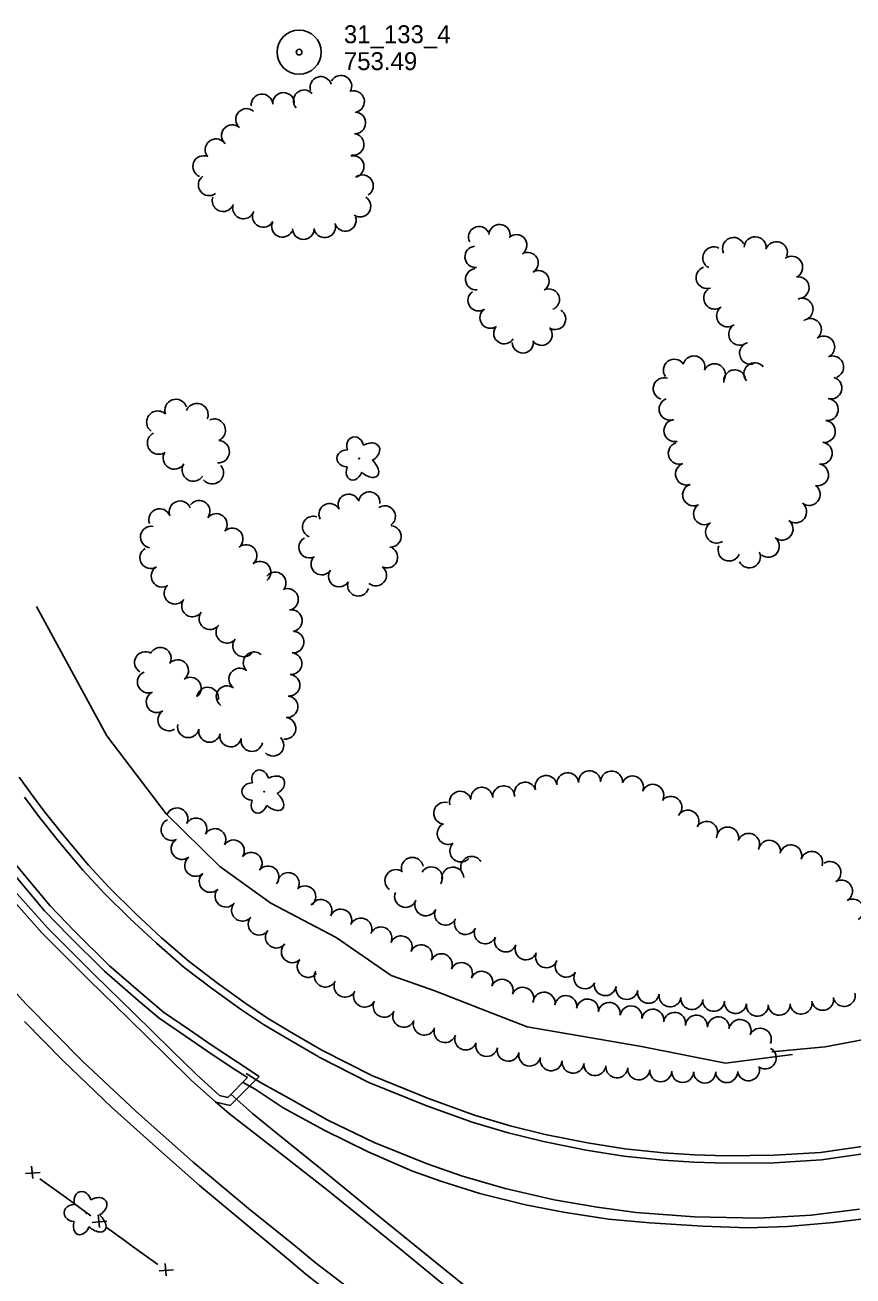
# Model space of a CAD drawing. Extents: x 589250 to 1188077, y 162953 to 363065.
# Drawn here: x 593369.1 to 593646.2, y 174071.1 to 174489.9 of the extents above; entities that cross this region are included whole.
import ezdxf

# ---------------------------------------------------------------- set-up
doc = ezdxf.new("R2010")
doc.units = 0
for name, color, linetype in [('E_FEN_P', 7, 'Continuous'), ('E_LAND_TreeLine_P', 7, 'Continuous'), ('E_LAND_Vegetation', 7, 'Continuous'), ('E_MAP_PassPoints', 7, 'Continuous'), ('E_RDWY', 7, 'Continuous'), ('E_RDWY_C_and_G', 7, 'Continuous'), ('E_RDWY_Gravel', 7, 'Continuous'), ('E_WTR_Edge', 7, 'Continuous'), ('E_WTR_FlowLine', 7, 'Continuous')]:
    doc.layers.add(name, color=color, linetype=linetype)

msp = doc.modelspace()

# ---------------------------------------------------------------- linework, layer by layer
at = {"layer": 'E_FEN_P'}
for p, q in [((593369.28, 174105.38), (593374.14, 174105.79)), ((593371.31, 174107.86), (593371.69, 174103.7)), ((593374.12, 174103.67), (593382.64, 174097.44)), ((593382.64, 174097.44), (593391.17, 174091.2)), ((593391.6, 174089.05), (593396.46, 174089.46)), ((593393.63, 174091.53), (593394.01, 174087.37)), ((593396.44, 174087.34), (593402.32, 174083.04)), ((593402.32, 174083.04), (593404.97, 174081.12)), ((593404.97, 174081.12), (593413.53, 174074.93)), ((593415.99, 174075.27), (593416.39, 174071.11)), ((593413.98, 174072.78), (593418.83, 174073.21))]:
    msp.add_line(p, q, dxfattribs=at)
at = {"layer": 'E_LAND_TreeLine_P'}
for centre, radius, start, end in [((593468.13, 174469), 3.61, 16.8296, 196.8296), ((593474.85, 174469.39), 3.61, 329.9902, 149.9902), ((593448.43, 174463.14), 3.61, 4.5146, 184.5146), ((593455.64, 174463.65), 3.61, 0.5694, 180.5694), ((593462.55, 174464.52), 3.61, 41.7553, 221.7553), ((593479.1, 174464.23), 3.61, 285.1903, 105.1903), ((593443.26, 174458.28), 3.61, 48.6915, 228.6915), ((593479.51, 174457.09), 3.61, 267.707, 87.707), ((593438.49, 174452.85), 3.61, 48.6915, 228.6915), ((593478.95, 174449.89), 3.61, 261.8232, 81.8232), ((593433.02, 174448.14), 3.61, 39.8588, 219.8588), ((593428.9, 174442.48), 3.61, 67.9495, 247.9495), ((593478.95, 174442.5), 3.61, 281.8793, 101.8793), ((593482.06, 174436.1), 3.61, 302.845, 122.845), ((593430.74, 174436.36), 3.61, 126.6887, 306.6887), ((593435.41, 174431.05), 3.61, 160.3987, 340.3987), ((593481.22, 174429.23), 3.61, 237.4581, 57.4581), ((593442.22, 174428.63), 3.61, 160.3987, 340.3987), ((593448.85, 174425.81), 3.61, 152.4969, 332.4969), ((593455.26, 174422.47), 3.61, 152.4969, 332.4969), ((593469.43, 174422.29), 3.61, 197.4969, 17.4969), ((593476.32, 174424.46), 3.61, 197.4969, 17.4969), ((593527.93, 174419.59), 3.54, 357.4374, 177.4374), ((593462.29, 174421.71), 3.61, 180.5694, 0.5694), ((593521.08, 174418.89), 3.54, 27.5788, 207.5788), ((593533.56, 174416.18), 3.54, 312.6473, 132.6473), ((593606.25, 174415.07), 3.68, 24.6432, 204.6432), ((593613.49, 174415.32), 3.68, 357.834, 177.834), ((593519.89, 174412.27), 3.54, 94.5901, 274.5901), ((593599.63, 174411.93), 3.68, 62.4033, 242.4033), ((593620.59, 174413.67), 3.68, 341.36, 161.36), ((593537.34, 174410.22), 3.54, 300.0684, 120.0684), ((593625.69, 174408.79), 3.68, 305.7089, 125.7089), ((593520.08, 174404.74), 3.54, 96.2082, 276.2082), ((593540.97, 174404.15), 3.54, 301.9775, 121.9775), ((593597.39, 174405.32), 3.68, 108.3678, 288.3678), ((593627.84, 174401.94), 3.68, 278.4452, 98.4452), ((593520.86, 174397.7), 3.54, 124.7039, 304.7039), ((593544.45, 174398), 3.54, 291.5698, 111.5698), ((593599.94, 174398.45), 3.68, 126.0058, 306.0058), ((593629.18, 174394.73), 3.68, 291.5698, 111.5698), ((593524.9, 174391.88), 3.54, 124.7039, 304.7039), ((593546.53, 174391.47), 3.54, 237.3237, 57.3237), ((593604.26, 174392.5), 3.68, 126.0058, 306.0058), ((593608.31, 174386.36), 3.68, 121.0824, 301.0824), ((593631.96, 174387.93), 3.68, 307.2676, 127.2676), ((593529.52, 174386.68), 3.54, 148.2786, 328.2786), ((593542.01, 174386.18), 3.54, 214.7039, 34.7039), ((593636.41, 174382.08), 3.68, 307.2676, 127.2676), ((593535.72, 174383.61), 3.54, 181.0138, 1.0138), ((593611.95, 174379.99), 3.68, 105.9452, 285.9452), ((593586.44, 174374.32), 3.68, 36.0058, 216.0058), ((593592.99, 174375.42), 3.68, 345.0684, 165.0684), ((593613.36, 174373.11), 3.68, 39.6736, 219.6736), ((593639.41, 174375.4), 3.68, 291.5698, 111.5698), ((593599.83, 174372.8), 3.68, 334.4487, 154.4487), ((593606.63, 174370.75), 3.68, 9.1439, 189.1439), ((593583.06, 174368.15), 3.68, 72.5788, 252.5788), ((593638.82, 174368.37), 3.68, 255.0684, 75.0684), ((593419.63, 174360.82), 3.76, 19.4226, 199.4226), ((593584.99, 174361.25), 3.68, 110.6676, 290.6676), ((593637.62, 174361.12), 3.68, 262.2676, 82.2676), ((593413.58, 174356.92), 3.76, 54.1002, 234.1002), ((593426.64, 174359.43), 3.76, 338.1816, 158.1816), ((593432.44, 174354.26), 3.76, 293.768, 113.768), ((593586.61, 174354.08), 3.68, 101.7981, 281.7981), ((593636.63, 174353.83), 3.68, 262.0412, 82.0412), ((593413.83, 174349.92), 3.76, 117.1345, 297.1345), ((593433.76, 174347.03), 3.76, 266.9931, 86.9931), ((593588.09, 174346.52), 3.68, 109.0179, 289.0179), ((593635.61, 174346.55), 3.68, 262.0412, 82.0412), ((593419.12, 174344.93), 3.76, 148.0982, 328.0982), ((593425.47, 174340.91), 3.76, 147.6, 327.6), ((593431.79, 174339.99), 3.76, 220.0419, 40.0419), ((593590.49, 174339.56), 3.68, 109.0179, 289.0179), ((593634.35, 174339.3), 3.68, 259.7039, 79.7039), ((593592.89, 174332.6), 3.68, 109.0179, 289.0179), ((593631.54, 174332.73), 3.68, 232.354, 52.354), ((593427.38, 174327.1), 3.62, 322.5224, 142.5224), ((593477.45, 174329.28), 3.56, 25.3445, 205.3445), ((593484.37, 174330.05), 3.56, 353.4444, 173.4444), ((593414.19, 174324.33), 3.62, 20.8925, 200.8925), ((593420.96, 174326.92), 3.62, 20.8925, 200.8925), ((593471.06, 174326.13), 3.56, 27.1345, 207.1345), ((593489.52, 174325.38), 3.56, 304.2595, 124.2595), ((593596.53, 174326.26), 3.68, 123.2894, 303.2894), ((593627.04, 174326.9), 3.68, 232.354, 52.354), ((593433.13, 174322.69), 3.62, 322.5224, 142.5224), ((593465.53, 174321.87), 3.56, 69.1217, 249.1217), ((593600.56, 174320.1), 3.68, 123.0192, 303.0192), ((593622.48, 174321.13), 3.68, 231.4541, 51.4541), ((593411.39, 174318.48), 3.62, 80.2646, 260.2646), ((593438.47, 174317.85), 3.62, 309.8588, 129.8588), ((593464.33, 174315.02), 3.56, 118.6419, 298.6419), ((593491.44, 174318.66), 3.56, 266.1707, 86.1707), ((593617.89, 174315.38), 3.68, 231.4541, 51.4541), ((593411.21, 174311.54), 3.62, 121.5332, 301.5332), ((593443.11, 174312.29), 3.62, 309.8588, 129.8588), ((593490.28, 174311.68), 3.56, 241.8296, 61.8296), ((593604.76, 174314.16), 3.68, 157.8152, 337.8152), ((593447.76, 174306.73), 3.62, 309.8588, 129.8588), ((593468.41, 174309.37), 3.56, 145.2582, 325.2582), ((593611.55, 174311.82), 3.68, 205.7889, 25.7889), ((593415.01, 174305.36), 3.62, 121.5332, 301.5332), ((593452.86, 174303.1), 3.62, 320.333, 140.333), ((593474.27, 174305.32), 3.56, 148.564, 328.564), ((593486.54, 174305.67), 3.56, 229.7543, 49.7543), ((593419.3, 174299.66), 3.62, 144.0405, 324.0405), ((593480.65, 174302.28), 3.56, 162.9193, 342.9193), ((593425.17, 174295.4), 3.62, 144.0405, 324.0405), ((593456.97, 174297.6), 3.62, 281.1891, 101.1891), ((593431.03, 174291.14), 3.62, 144.0405, 324.0405), ((593458.29, 174290.47), 3.62, 278.6995, 98.6995), ((593436.67, 174286.59), 3.62, 140.9587, 320.9587), ((593458.85, 174283.29), 3.62, 264.6049, 84.6049), ((593414.4, 174277.88), 3.62, 331.2116, 151.2116), ((593442.3, 174282.02), 3.62, 140.9587, 320.9587), ((593409.4, 174276.48), 3.62, 59.6056, 239.6056), ((593420.21, 174273.78), 3.62, 306.1071, 126.1071), ((593445.8, 174276.38), 3.62, 48.2957, 228.2957), ((593458.17, 174276.08), 3.62, 264.6049, 84.6049), ((593410.37, 174269.92), 3.62, 112.8184, 292.8184), ((593441, 174270.95), 3.62, 54.3156, 234.3156), ((593457.49, 174268.86), 3.62, 264.6049, 84.6049), ((593424.48, 174267.92), 3.62, 306.1071, 126.1071), ((593430.26, 174264.57), 3.62, 351.5968, 171.5968), ((593436.77, 174265.06), 3.62, 54.3156, 234.3156), ((593413.31, 174263.31), 3.62, 122.5748, 302.5748), ((593456.81, 174261.65), 3.62, 264.6049, 84.6049), ((593417.21, 174257.2), 3.62, 122.5748, 302.5748), ((593423.79, 174254.94), 3.62, 167.6944, 347.6944), ((593456.13, 174254.43), 3.62, 264.6049, 84.6049), ((593430.87, 174253.39), 3.62, 167.6944, 347.6944), ((593437.95, 174251.85), 3.62, 167.6944, 347.6944), ((593452.11, 174248.77), 3.62, 225.5694, 45.5694), ((593445.03, 174250.3), 3.62, 167.6944, 347.6944), ((593543.51, 174234.97), 3.67, 17.713, 197.713), ((593550.77, 174235.89), 3.67, 5.7774, 185.7774), ((593558.07, 174236.55), 3.67, 359.1662, 179.1662), ((593565.41, 174236.45), 3.67, 359.1662, 179.1662), ((593522.01, 174231.02), 3.67, 3.8762, 183.8762), ((593529.33, 174231.52), 3.67, 3.8762, 183.8762), ((593536.52, 174232.73), 3.67, 17.713, 197.713), ((593572.44, 174234.82), 3.67, 337.8152, 157.8152), ((593579.24, 174232.05), 3.67, 337.8152, 157.8152), ((593514.82, 174229.7), 3.67, 14.5095, 194.5095), ((593585.26, 174227.98), 3.67, 320.7774, 140.7774), ((593419.97, 174224.14), 3.63, 334.0043, 154.0043), ((593509.58, 174226.02), 3.67, 76.0824, 256.0824), ((593590.96, 174223.36), 3.67, 329.2543, 149.2543), ((593418.29, 174220.55), 3.63, 114.6136, 294.6136), ((593426.38, 174220.75), 3.63, 330.8245, 150.8245), ((593510.76, 174219.22), 3.67, 116.4771, 296.4771), ((593597.26, 174219.61), 3.67, 329.2543, 149.2543), ((593432.71, 174217.22), 3.63, 330.8245, 150.8245), ((593604.29, 174217.72), 3.67, 348.749, 168.749), ((593611.29, 174215.61), 3.67, 340.2415, 160.2415), ((593421.67, 174214.18), 3.63, 127.8042, 307.8042), ((593438.89, 174213.44), 3.63, 326.4549, 146.4549), ((593514.98, 174213.37), 3.67, 137.7495, 317.7495), ((593618.24, 174213.28), 3.67, 350.3941, 170.3941), ((593625.4, 174211.75), 3.67, 342.5788, 162.5788), ((593426.2, 174208.52), 3.63, 132.3642, 312.3642), ((593444.83, 174209.29), 3.63, 320.9404, 140.9404), ((593498.76, 174207.54), 3.67, 11.3186, 191.3186), ((593518.59, 174207.89), 3.67, 33.0192, 213.0192), ((593632.4, 174209.55), 3.67, 342.5788, 162.5788), ((593638.51, 174206.18), 3.67, 302.4433, 122.4433), ((593431.08, 174203.17), 3.63, 132.3642, 312.3642), ((593450.46, 174204.72), 3.63, 320.9404, 140.9404), ((593457.25, 174202.5), 3.63, 339.068, 159.068), ((593493.26, 174203.46), 3.67, 54.1439, 234.1439), ((593505.12, 174204.37), 3.67, 328.1085, 148.1085), ((593512.3, 174204.3), 3.67, 3.8762, 183.8762), ((593462.8, 174198.07), 3.63, 313.9655, 133.9655), ((593642.38, 174199.95), 3.67, 300.2626, 120.2626), ((593436.38, 174198.23), 3.63, 139.1457, 319.1457), ((593468.15, 174193.44), 3.68, 331.656, 151.656), ((593496.48, 174198.17), 3.67, 158.3939, 338.3939), ((593503.24, 174195.33), 3.67, 154.7918, 334.7918), ((593646.08, 174193.61), 3.67, 300.2626, 120.2626), ((593441.9, 174193.53), 3.63, 139.9681, 319.9681), ((593474.78, 174190.23), 3.68, 335.8127, 155.8127), ((593509.88, 174192.21), 3.67, 154.7918, 334.7918), ((593447.44, 174188.85), 3.63, 144.6597, 324.6597), ((593481.51, 174187.24), 3.68, 336.109, 156.109), ((593516.52, 174189.08), 3.67, 154.7918, 334.7918), ((593453.24, 174184.51), 3.63, 141.28, 321.28), ((593488.24, 174184.26), 3.68, 336.109, 156.109), ((593494.98, 174181.27), 3.68, 336.109, 156.109), ((593523.16, 174185.96), 3.67, 154.7918, 334.7918), ((593529.97, 174183.23), 3.67, 158.9043, 338.9043), ((593458.56, 174179.6), 3.63, 135.5694, 315.5694), ((593501.71, 174178.29), 3.68, 336.109, 156.109), ((593536.81, 174180.59), 3.67, 158.9043, 338.9043), ((593463.87, 174174.67), 3.63, 140.4685, 320.4685), ((593508.45, 174175.31), 3.68, 336.3369, 156.3369), ((593515.2, 174172.35), 3.68, 336.3369, 156.3369), ((593543.66, 174177.95), 3.67, 158.9043, 338.9043), ((593550.25, 174174.79), 3.67, 148.1852, 328.1852), ((593469.66, 174171.5), 3.68, 152.8352, 332.8352), ((593521.96, 174169.43), 3.68, 338.571, 158.571), ((593556.48, 174170.92), 3.67, 148.1852, 328.1852), ((593476.22, 174168.14), 3.68, 152.8352, 332.8352), ((593528.82, 174166.74), 3.68, 338.571, 158.571), ((593535.68, 174164.05), 3.68, 338.571, 158.571), ((593563.32, 174168.62), 3.67, 169.9007, 349.9007), ((593570.55, 174167.33), 3.67, 169.9007, 349.9007), ((593482.77, 174164.78), 3.68, 152.8352, 332.8352), ((593542.83, 174162.44), 3.68, 351.0058, 171.0058), ((593550.1, 174161.29), 3.68, 351.0058, 171.0058), ((593557.38, 174160.14), 3.68, 351.0058, 171.0058), ((593577.77, 174166.05), 3.67, 169.9007, 349.9007), ((593585.02, 174164.89), 3.67, 171.2314, 351.2314), ((593592.29, 174163.96), 3.67, 175.3032, 355.3032), ((593599.61, 174163.36), 3.67, 175.3032, 355.3032), ((593636.07, 174163.7), 3.67, 189.7599, 9.7599), ((593643.29, 174165), 3.67, 192.3237, 12.3237), ((593489.32, 174161.41), 3.68, 152.8352, 332.8352), ((593495.88, 174158.05), 3.68, 152.8352, 332.8352), ((593564.66, 174158.98), 3.68, 351.0058, 171.0058), ((593571.93, 174157.83), 3.68, 351.0058, 171.0058), ((593579.22, 174156.74), 3.68, 351.7412, 171.7412), ((593586.51, 174155.68), 3.68, 351.7412, 171.7412), ((593606.91, 174162.64), 3.67, 172.8837, 352.8837), ((593614.19, 174161.73), 3.67, 172.8837, 352.8837), ((593621.52, 174162.03), 3.67, 182.5212, 2.5212), ((593628.84, 174162.45), 3.67, 189.7599, 9.7599), ((593502.75, 174155.41), 3.68, 160.2677, 340.2677), ((593593.81, 174154.72), 3.68, 355.5735, 175.5735), ((593601.15, 174154.15), 3.68, 355.5735, 175.5735), ((593608.43, 174153.29), 3.68, 336.5698, 156.5698), ((593509.68, 174152.92), 3.68, 160.2677, 340.2677), ((593516.61, 174150.44), 3.68, 160.2677, 340.2677), ((593615.19, 174150.36), 3.68, 336.5698, 156.5698), ((593523.64, 174148.27), 3.68, 167.3868, 347.3868), ((593530.83, 174146.66), 3.68, 167.3868, 347.3868), ((593616.86, 174144.09), 3.68, 240.7573, 60.7573), ((593538.02, 174145.06), 3.68, 167.3868, 347.3868), ((593545.21, 174143.48), 3.68, 173.7606, 353.7606), ((593552.54, 174142.68), 3.68, 173.7606, 353.7606), ((593559.86, 174141.88), 3.68, 173.7606, 353.7606), ((593567.19, 174141.11), 3.68, 174.6736, 354.6736), ((593574.52, 174140.43), 3.68, 174.6736, 354.6736), ((593581.86, 174139.79), 3.68, 178.2211, 358.2211), ((593589.22, 174139.56), 3.68, 178.2211, 358.2211), ((593596.59, 174139.36), 3.68, 181.0138, 1.0138), ((593603.95, 174139.5), 3.68, 181.0138, 1.0138), ((593611.23, 174140.12), 3.68, 198.3678, 18.3678)]:
    msp.add_arc(centre, radius, start, end, dxfattribs=at)
at = {"layer": 'E_LAND_Vegetation'}
for centre in [(593480.95, 174344.74), (593449.15, 174233.22), (593389.64, 174092.12)]:
    msp.add_circle(centre, 0.128, dxfattribs=at)
for centre, major_axis, ratio in [((593479.73, 174348.45), (0.99, -3.48), 0.782863), ((593476.97, 174344.81), (3.45, -0.05), 0.832022), ((593483.9, 174346.69), (-3.67, -2.09), 0.691916), ((593483.58, 174342.17), (-3.54, 3.17), 0.560249), ((593479.37, 174341.05), (1.23, 3.41), 0.716896), ((593447.93, 174236.93), (0.99, -3.48), 0.782863), ((593452.1, 174235.17), (-3.67, -2.09), 0.691916), ((593445.17, 174233.29), (3.45, -0.05), 0.832022), ((593447.57, 174229.53), (1.23, 3.41), 0.716896), ((593451.78, 174230.65), (-3.54, 3.17), 0.560249), ((593388.42, 174095.84), (0.99, -3.48), 0.782863), ((593392.59, 174094.07), (-3.67, -2.09), 0.691916), ((593385.66, 174092.19), (3.45, -0.05), 0.832022), ((593388.06, 174088.44), (1.23, 3.41), 0.716896), ((593392.28, 174089.56), (-3.54, 3.17), 0.560249)]:
    msp.add_ellipse(centre, major_axis=major_axis, ratio=ratio, start_param=1.570796, end_param=4.712389, dxfattribs=at)
at = {"layer": 'E_MAP_PassPoints'}
for radius in [7.38, 7.38, 7.38, 0.945, 0.945, 0.945]:
    msp.add_circle((593460.84, 174480.8), radius, dxfattribs=at)
at = {"layer": 'E_RDWY'}
for p, q in [((593354.43, 174178.61), (593369.49, 174162.09)), ((593369.49, 174162.09), (593388.33, 174142.99)), ((593388.33, 174142.99), (593406.18, 174126.24)), ((593447.96, 174135.87), (593443.17, 174138.9)), ((593458.37, 174130.09), (593447.96, 174135.87)), ((593470.49, 174123.23), (593458.37, 174130.09)), ((593406.18, 174126.24), (593425.42, 174109.18)), ((593437.54, 174125.38), (593432.83, 174129.44)), ((593455.5, 174111.38), (593437.54, 174125.38)), ((593470.49, 174123.23), (593485.99, 174115.82)), ((593485.99, 174115.82), (593503.66, 174108.64)), ((593425.42, 174109.18), (593444.55, 174093.08)), ((593470.32, 174099.78), (593455.5, 174111.38)), ((593503.66, 174108.64), (593515.55, 174104.52)), ((593515.55, 174104.52), (593529.81, 174100.44)), ((593529.81, 174100.44), (593546.23, 174096.59)), ((593470.32, 174099.78), (593493.1, 174081.46)), ((593546.23, 174096.59), (593560.66, 174094.09)), ((593444.55, 174093.08), (593458.37, 174082.07)), ((593560.66, 174094.09), (593573.69, 174092.35)), ((593573.69, 174092.35), (593593.23, 174090.92)), ((593632.23, 174091.41), (593648.35, 174093.47)), ((593593.23, 174090.92), (593614.71, 174090.51)), ((593614.71, 174090.51), (593632.23, 174091.41)), ((593458.37, 174082.07), (593466.21, 174075.67)), ((593493.1, 174081.46), (593519.69, 174059.67)), ((593466.21, 174075.67), (593485.39, 174061.03))]:
    msp.add_line(p, q, dxfattribs=at)
at = {"layer": 'E_RDWY_C_and_G'}
for p, q in [((593367.12, 174238.12), (593370.99, 174232.83)), ((593368.97, 174231.35), (593373.75, 174224.87)), ((593370.99, 174232.83), (593375.73, 174226.4)), ((593375.73, 174226.4), (593382.29, 174218.24)), ((593373.75, 174224.87), (593380.36, 174216.66)), ((593382.29, 174218.24), (593390.34, 174208.63)), ((593380.36, 174216.66), (593388.46, 174206.98)), ((593364.32, 174206.98), (593375.69, 174193.39)), ((593366.27, 174208.54), (593377.55, 174195.06)), ((593388.46, 174206.98), (593395.57, 174199.28)), ((593390.34, 174208.63), (593397.37, 174201.02)), ((593397.37, 174201.02), (593405.94, 174192.55)), ((593364.6, 174197.42), (593374.79, 174185.96)), ((593366.51, 174199.04), (593376.61, 174187.68)), ((593395.57, 174199.28), (593404.21, 174190.74)), ((593375.69, 174193.39), (593383.77, 174184.93)), ((593377.55, 174195.06), (593385.56, 174186.68)), ((593405.94, 174192.55), (593414.84, 174184.35)), ((593404.21, 174190.74), (593413.17, 174182.49)), ((593374.79, 174185.96), (593390.48, 174170.19)), ((593376.61, 174187.68), (593392.24, 174171.97)), ((593383.77, 174184.93), (593395.75, 174173.1)), ((593385.56, 174186.68), (593397.45, 174174.93)), ((593414.84, 174184.35), (593424.01, 174176.35)), ((593413.17, 174182.49), (593422.43, 174174.41)), ((593424.01, 174176.35), (593433.5, 174169.16)), ((593392.24, 174171.97), (593405.49, 174159.07)), ((593395.75, 174173.1), (593407, 174163.32)), ((593397.45, 174174.93), (593408.62, 174165.22)), ((593422.43, 174174.41), (593432.01, 174167.16)), ((593390.48, 174170.19), (593403.74, 174157.28)), ((593433.5, 174169.16), (593442.66, 174162.51)), ((593407, 174163.32), (593413.97, 174157.46)), ((593408.62, 174165.22), (593415.49, 174159.45)), ((593432.01, 174167.16), (593441.23, 174160.46)), ((593405.49, 174159.07), (593418.25, 174146.57)), ((593415.49, 174159.45), (593424.21, 174153.45)), ((593441.23, 174160.46), (593448.99, 174155.25)), ((593442.66, 174162.51), (593450.33, 174157.37)), ((593403.74, 174157.28), (593416.5, 174144.78)), ((593413.97, 174157.46), (593422.8, 174151.39)), ((593448.99, 174155.25), (593456.25, 174150.94)), ((593450.33, 174157.37), (593457.52, 174153.1)), ((593422.8, 174151.39), (593430.01, 174146.44)), ((593424.21, 174153.45), (593431.41, 174148.51)), ((593456.25, 174150.94), (593467.2, 174144.58)), ((593457.52, 174153.1), (593468.45, 174146.74)), ((593426.48, 174138.5), (593418.23, 174146.58)), ((593430.01, 174146.44), (593438.84, 174140.55)), ((593431.41, 174148.51), (593440.22, 174142.64)), ((593468.45, 174146.74), (593485.19, 174138.17)), ((593424.77, 174136.68), (593416.48, 174144.79)), ((593440.22, 174142.64), (593447.48, 174137.9)), ((593467.31, 174144.51), (593484.15, 174135.89)), ((593434.2, 174131.55), (593426.48, 174138.5)), ((593438.84, 174140.55), (593443.54, 174137.49)), ((593485.19, 174138.17), (593504.21, 174130.46)), ((593433, 174129.26), (593424.77, 174136.68)), ((593443.54, 174137.49), (593436.95, 174130.89)), ((593447.48, 174137.9), (593437.73, 174128.13)), ((593484.15, 174135.89), (593503.32, 174128.12)), ((593436.95, 174130.89), (593434.2, 174131.55)), ((593504.21, 174130.46), (593519.57, 174124.98)), ((593437.73, 174128.13), (593433, 174129.26)), ((593503.32, 174128.12), (593518.8, 174122.61)), ((593518.8, 174122.61), (593530.8, 174119.01)), ((593519.57, 174124.98), (593531.46, 174121.42)), ((593531.46, 174121.42), (593543.17, 174118.51)), ((593530.8, 174119.01), (593542.62, 174116.07)), ((593543.17, 174118.51), (593557.34, 174115.64)), ((593542.62, 174116.07), (593556.9, 174113.17)), ((593556.9, 174113.17), (593569.53, 174111.24)), ((593557.34, 174115.64), (593569.85, 174113.72)), ((593569.85, 174113.72), (593582.85, 174112.31)), ((593635.39, 174112.42), (593652.26, 174114.85)), ((593569.53, 174111.24), (593582.64, 174109.82)), ((593582.64, 174109.82), (593592.93, 174109.17)), ((593582.85, 174112.31), (593593.04, 174111.67)), ((593592.93, 174109.17), (593603.69, 174108.87)), ((593593.04, 174111.67), (593603.72, 174111.37)), ((593603.69, 174108.87), (593619.89, 174108.99)), ((593603.72, 174111.37), (593619.81, 174111.49)), ((593619.81, 174111.49), (593635.39, 174112.42)), ((593619.89, 174108.99), (593635.64, 174109.93)), ((593635.64, 174109.93), (593652.65, 174112.39))]:
    msp.add_line(p, q, dxfattribs=at)
at = {"layer": 'E_RDWY_Gravel'}
for p, q in [((593368.94, 174156.28), (593381.93, 174143.12)), ((593381.93, 174143.12), (593398.05, 174127.64)), ((593446.18, 174133.62), (593441.86, 174136)), ((593445.24, 174125.5), (593437.99, 174131.96)), ((593455.48, 174127.36), (593446.18, 174133.62)), ((593398.05, 174127.64), (593412.86, 174114.29)), ((593453.62, 174118.68), (593445.24, 174125.5)), ((593469.43, 174119.77), (593455.48, 174127.36)), ((593468.02, 174107.03), (593453.62, 174118.68)), ((593469.43, 174119.77), (593484.01, 174112.7)), ((593412.86, 174114.29), (593427.47, 174101.35)), ((593484.01, 174112.7), (593498.78, 174106.24)), ((593468.02, 174107.03), (593486.42, 174091.98)), ((593498.78, 174106.24), (593508.59, 174102.75)), ((593427.47, 174101.35), (593445.51, 174086.42)), ((593508.59, 174102.75), (593521.29, 174098.7)), ((593521.29, 174098.7), (593536.63, 174094.9)), ((593486.42, 174091.98), (593508.2, 174074.44)), ((593536.63, 174094.9), (593549.29, 174092.47)), ((593549.29, 174092.47), (593564.4, 174090.09)), ((593564.4, 174090.09), (593578.27, 174088.91)), ((593578.27, 174088.91), (593596, 174087.8)), ((593596, 174087.8), (593611.08, 174087.25)), ((593624.3, 174087.69), (593639.75, 174088.98)), ((593639.75, 174088.98), (593653.57, 174090.65)), ((593445.51, 174086.42), (593457.29, 174076.67)), ((593611.08, 174087.25), (593624.3, 174087.69)), ((593457.29, 174076.67), (593463.13, 174071.67)), ((593463.13, 174071.67), (593487.7, 174052.6)), ((593508.2, 174074.44), (593536.39, 174051.69))]:
    msp.add_line(p, q, dxfattribs=at)
at = {"layer": 'E_WTR_Edge'}
msp.add_lwpolyline([(593373, 174295.17), (593396.46, 174251.88), (593416.31, 174225.76), (593434.37, 174208.2), (593451.4, 174195.85), (593473.29, 174184.38), (593491.71, 174171.66), (593506.26, 174166.51), (593521.7, 174160.51), (593537.13, 174154.51), (593575.39, 174147.92), (593603.54, 174142.37), (593625.96, 174145.28)], dxfattribs=at)
at = {"layer": 'E_WTR_FlowLine'}
for p, q in [((593619.11, 174146.19), (593636.86, 174147.81)), ((593636.86, 174147.81), (593649.31, 174150.16))]:
    msp.add_line(p, q, dxfattribs=at)

# ---------------------------------------------------------------- texts
at = {"layer": 'E_MAP_PassPoints'}
for s, p in [('31_133_4', (593475.84, 174483.78)), ('31_133_4', (593475.84, 174483.78)), ('31_133_4', (593475.84, 174483.78)), ('753.49', (593475.84, 174474.78)), ('753.49', (593475.84, 174474.78)), ('753.49', (593475.84, 174474.78))]:
    msp.add_text(s, height=6, dxfattribs=at).set_placement(p)

doc.saveas('drawing.dxf')
